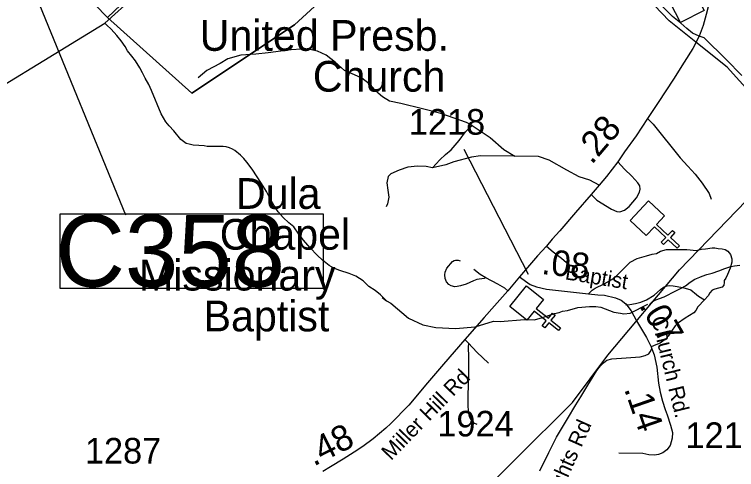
# Model space of a CAD drawing. Extents: x 1159738 to 1321356, y 736314 to 882035.
# Drawn here: x 1235163 to 1238685, y 782507 to 784727 of the extents above; entities that cross this region are included whole.
import ezdxf

# ---------------------------------------------------------------- set-up
doc = ezdxf.new("R2010")
doc.units = 0
for name, color, linetype in [('Exist Boundary Political City Limit New', 7, 'Continuous'), ('Exist Boundary Political City Limit New InsideOut', 7, 'Continuous'), ('Exist Cultural Church CELL', 7, 'Continuous'), ('Exist Cultural Church Label', 7, 'Continuous'), ('Exist Hydrographic Creek Single Shore', 7, 'Continuous'), ('Exist Hydrographic Misc Water Feature', 7, 'Continuous'), ('Exist Road Non-System Type 51', 7, 'Continuous'), ('Exist Road Secondary Mileage Hundredths English Label', 7, 'Continuous'), ('Exist Road Secondary Structure Culvert Number Label', 7, 'Continuous'), ('Exist Road Secondary Type 51 Attributed', 7, 'Continuous'), ('Exist Road Secondary Type 51 Label', 7, 'Continuous'), ('Exist Road Secondary Type 51 Number Label', 7, 'Continuous'), ('Map Preparation Boundary City Limit Buffer Line', 7, 'Continuous')]:
    doc.layers.add(name, color=color, linetype=linetype)

msp = doc.modelspace()

# ---------------------------------------------------------------- linework, layer by layer
at = {"layer": 'Exist Boundary Political City Limit New'}
msp.add_lwpolyline([(1235908.6, 784990.7), (1235616.7, 784712), (1236028.7, 784343.9), (1236528.6, 784676.3), (1236625.9, 784767)], dxfattribs=at)
at = {"layer": 'Exist Boundary Political City Limit New InsideOut'}
for points in [[(1236625.9, 784767), (1236528.6, 784676.3), (1236028.7, 784343.9), (1235616.7, 784712), (1235368.3, 784968.9)], [(1238834.2, 784254.6), (1238638.6, 784470.5), (1238486.9, 784592), (1238355.4, 784696.6), (1238284.5, 784770.9)], [(1238406.3, 783481.6), (1239011.6, 784107.6)], [(1238282.1, 780031.4), (1237588.5, 780057.1), (1237683, 780509.3), (1237035.5, 780603.8), (1237055.7, 780900.7), (1236408.5, 781173.9), (1236161.1, 781253.2), (1236773.7, 781728.3), (1237885.5, 782834.2), (1238056.3, 783065.6), (1238406.3, 783481.6)]]:
    msp.add_lwpolyline(points, dxfattribs=at)
at = {"layer": 'Exist Cultural Church CELL'}
for points in [[(1238363.1, 784782.7), (1238413.9, 784808.2), (1238379.9, 784876.3), (1238351.3, 784862), (1238344.1, 784876.3), (1238372.7, 784890.6), (1238345.9, 784944.4), (1238360.2, 784951.6), (1238387.1, 784897.8), (1238415.7, 784912.1), (1238422.8, 784897.8), (1238394.2, 784883.5), (1238428.3, 784815.4), (1238479.9, 784841.1), (1238527.5, 784745.9), (1238410.7, 784687.4)], [(1238333.8, 783744.4), (1238294.9, 783702.8), (1238350.4, 783650.7), (1238372.3, 783674), (1238383.9, 783663.1), (1238362, 783639.8), (1238405.9, 783598.6), (1238394.9, 783586.9), (1238351.1, 783628.1), (1238329.1, 783604.8), (1238317.5, 783615.7), (1238339.4, 783639), (1238283.9, 783691.2), (1238244.4, 783649.2), (1238166.8, 783722.1), (1238256.2, 783817.3)], [(1237743.1, 783337.4), (1237707.6, 783292.8), (1237767.1, 783245.3), (1237787.1, 783270.3), (1237799.5, 783260.3), (1237779.5, 783235.3), (1237826.5, 783197.7), (1237816.5, 783185.2), (1237769.5, 783222.8), (1237749.5, 783197.8), (1237737.1, 783207.8), (1237757.1, 783232.8), (1237697.6, 783280.3), (1237661.5, 783235.4), (1237578.4, 783301.9), (1237660, 783403.9)]]:
    msp.add_lwpolyline(points, close=True, dxfattribs=at)
at = {"layer": 'Exist Hydrographic Creek Single Shore'}
msp.add_lwpolyline([(1234810.9, 784200.3), (1235604, 784685), (1235893.9, 784946.9), (1236151.1, 785317.4), (1236249.4, 785507), (1236336.7, 785588.1), (1236348.5, 785613.1), (1236358.9, 785647.7), (1236373.4, 785707.4), (1236425.2, 785753.5), (1236528.4, 785819.4), (1236616.3, 785891.9), (1236666.8, 785986), (1236709.8, 786008.2), (1236732.6, 786038), (1236765.9, 786106.6), (1236770, 786276.1), (1236832.8, 786411.6), (1237006.1, 786609.9), (1237127.3, 786673), (1237217.9, 786744.1), (1237352.3, 786787.1)], dxfattribs=at)
at = {"layer": 'Exist Hydrographic Misc Water Feature'}
for points in [[(1236977.5, 783330.4), (1236948.3, 783359.2), (1236922.8, 783379.9), (1236891.2, 783400.7), (1236863.8, 783427.4), (1236828.2, 783450.4), (1236796.5, 783463.2), (1236750.7, 783478.5), (1236720.7, 783489.2), (1236698.8, 783501.8), (1236665.2, 783528.7), (1236639.5, 783553.5), (1236605.9, 783588.4), (1236572.3, 783625.3), (1236550.7, 783655.9), (1236525.3, 783690.6), (1236501.6, 783711.2), (1236474.1, 783735.9), (1236448.7, 783764.7), (1236427.6, 783797.2), (1236408.5, 783831.7), (1236393.2, 783864.2), (1236368.2, 783902.8), (1236322, 783972), (1236296.9, 784006.7), (1236281.4, 784025.2), (1236265.7, 784041.5), (1236238.3, 784064.3), (1236226.5, 784070.6), (1236212.6, 784076.9), (1236196.7, 784081.4), (1236180.9, 784083.8), (1236140.7, 784082.8), (1236102.8, 784083.8), (1236088.8, 784086.1), (1236062.9, 784088.8), (1236034.8, 784089.5), (1236015, 784094), (1236001.1, 784098.4), (1235975.5, 784117.1), (1235940.6, 784160), (1235917.2, 784184.7), (1235901.7, 784203), (1235878.8, 784241.7), (1235831.6, 784356.9), (1235818.4, 784385.3), (1235801.1, 784415.8), (1235787.8, 784442.1), (1235774.5, 784466.4), (1235753.4, 784501), (1235735.9, 784523.6), (1235714.6, 784550.1), (1235703.1, 784570.4), (1235683.8, 784598.9), (1235662.4, 784625.5), (1235635.3, 784656.2), (1235613.7, 784674.8), (1235604, 784685)], [(1238260.4, 783311.5), (1238272.7, 783325.2), (1238290.9, 783334.6), (1238331.3, 783349.7), (1238388, 783378.3), (1238412.2, 783389.6), (1238436.6, 783403), (1238458.8, 783420.5), (1238481.3, 783435.9), (1238505.5, 783445.3), (1238517.6, 783451), (1238539.8, 783458.4), (1238565.7, 783465.8), (1238598, 783477), (1238628.2, 783488.2), (1238656.4, 783497.5), (1238674.5, 783501), (1238700.5, 783504.4)], [(1236955.9, 783346.5), (1236977.5, 783330.4), (1236999.3, 783319.3), (1237085.4, 783245.4), (1237154.6, 783213.6), (1237218.2, 783200), (1237314.2, 783195.6), (1237410.5, 783202.8), (1237499.3, 783230.5), (1237531.3, 783229.9), (1237651.5, 783239), (1237699.5, 783237.2), (1237737.9, 783248.7), (1237796.4, 783268.9), (1237820.5, 783272.5), (1237836.7, 783280.4), (1237860.8, 783283.2), (1237911.2, 783297.8), (1237967.3, 783302.4), (1237999.4, 783301.8), (1238023.4, 783299.6), (1238086.8, 783275.3), (1238118.7, 783270.6), (1238134.5, 783266.2), (1238166.6, 783269.7), (1238251.9, 783313.1)]]:
    msp.add_lwpolyline(points, dxfattribs=at)
at = {"layer": 'Exist Road Non-System Type 51'}
for points in [[(1237395.9, 784186.3), (1237368.4, 784200.9), (1237242, 784244.9), (1237154.1, 784266.9), (1237047.9, 784292.6), (1236993.2, 784304.9), (1236958.5, 784325.1), (1236936.5, 784343.4), (1236892.5, 784389.2), (1236857.7, 784416.7), (1236821.1, 784433.2), (1236773.5, 784453.4), (1236729.5, 784493.7), (1236683.8, 784528.5), (1236641.6, 784548.7), (1236603.2, 784556), (1236562.9, 784557.8), (1236513.4, 784554.2), (1236462.2, 784548.7), (1236399.9, 784539.5), (1236341.3, 784534), (1236268, 784528.5), (1236204.5, 784510.2), (1236166.1, 784488.3), (1236102, 784453.4), (1236059.8, 784418.6)], [(1238249.9, 784219.2), (1238277.9, 784191.9), (1238409.5, 784028.4), (1238447.8, 783986.6)], [(1237201.7, 783979.2), (1237238.4, 784017.7), (1237265.8, 784043.3), (1237293.3, 784067.1), (1237331.8, 784113), (1237362.9, 784155.1), (1237395.9, 784186.3)], [(1237395.9, 784186.3), (1237483.8, 784127.6), (1237549.7, 784069), (1237602.8, 784036)], [(1237602.8, 784036), (1237436.2, 784037.8), (1237392.2, 784030.5), (1237306.1, 784008.5), (1237267.7, 783993.8), (1237201.7, 783979.2)], [(1238014.3, 783893.9), (1237969.1, 783918.7), (1237917.8, 783935.2), (1237857.4, 783968.2), (1237771.3, 784015.8), (1237718.2, 784034.2), (1237602.8, 784036)], [(1237201.7, 783979.2), (1237170.9, 783986), (1237128.7, 783987.9), (1237081.1, 783982.4), (1237039, 783967.7), (1236998.7, 783949.4), (1236985.9, 783936.5), (1236978.6, 783905.4), (1236984.1, 783870.6), (1236989.6, 783835.7), (1236982.2, 783802.8), (1236976.7, 783788.1)], [(1237976.3, 783849.6), (1238003.6, 783821.4), (1238074.7, 783776.9), (1238101, 783766.4), (1238114.9, 783765), (1238138.7, 783772.6), (1238160.7, 783790.3), (1238196.5, 783832.9), (1238212.3, 783860.6), (1238214.2, 783875.4), (1238213.7, 783890.7), (1238204.2, 783906.4), (1238174.1, 783938), (1238138.3, 783971.9), (1238105.6, 784008.5)], [(1238447.8, 783986.6), (1238482.4, 783948.9), (1238517.2, 783904.1), (1238552, 783854.4), (1238560.3, 783826.3)], [(1237757.7, 783597), (1237791.1, 783569.3), (1237831.3, 783538.7), (1237866.6, 783508.1), (1237898.1, 783491.9)], [(1237962.6, 783363.7), (1237980.3, 783381.4), (1237996, 783391.9), (1238040, 783413), (1238077.2, 783433.5), (1238097.3, 783450.7), (1238139.3, 783493.2), (1238165.9, 783518.8), (1238200.7, 783536.5), (1238245.1, 783549.9), (1238272.8, 783557), (1238294.3, 783561.8), (1238313.9, 783572.3), (1238343.5, 783580), (1238397.4, 783580.5), (1238442.8, 783580), (1238489.6, 783576.2), (1238513.7, 783582.4), (1238533.8, 783584.3), (1238566.3, 783588.6), (1238578.2, 783588.6), (1238594.9, 783584.8), (1238615, 783584.3), (1238628.8, 783580), (1238643.1, 783572.8), (1238656, 783555.6), (1238662.2, 783535.1), (1238662.2, 783518.4), (1238654.1, 783490.2), (1238640.8, 783458.1), (1238632.1, 783440.2), (1238624, 783429.7), (1238624.5, 783419.1), (1238622.6, 783406.2), (1238615.4, 783396.7), (1238596.8, 783391.4), (1238579.6, 783387.6), (1238565.8, 783381.4), (1238554.8, 783369.4), (1238545.7, 783353.7), (1238528, 783335.5)], [(1237462.8, 783442.2), (1237454.2, 783438.3), (1237418.4, 783433.6), (1237402.1, 783427.8), (1237365.8, 783412), (1237338.6, 783403.9), (1237322.9, 783399.6), (1237310.9, 783399.1), (1237293.7, 783403), (1237281.8, 783410.1), (1237270.8, 783422.6), (1237264.1, 783439.3), (1237261.7, 783456.5), (1237263.2, 783470.3), (1237272.7, 783489.9), (1237299, 783521.5), (1237307.1, 783526.3), (1237314.7, 783527.7), (1237327.2, 783527.7), (1237337.2, 783525.3)], [(1237462.8, 783442.2), (1237434.1, 783458.4), (1237403.1, 783483.3)], [(1237569, 783379.6), (1237554.5, 783392.5), (1237521, 783410.6), (1237462.8, 783442.2)], [(1238145.2, 783310), (1238164.8, 783312.9), (1238192.5, 783317.2), (1238218.8, 783323.9), (1238245.5, 783335.3), (1238283.3, 783357.8), (1238313.3, 783385.5), (1238331.4, 783397.8), (1238346.2, 783404), (1238359.6, 783405), (1238375.8, 783403), (1238422.1, 783394.4), (1238461.3, 783384.4), (1238489.5, 783360.5), (1238500, 783352.9), (1238528, 783335.5)], [(1238528, 783335.5), (1238496, 783300.6), (1238486, 783283.4), (1238476, 783272.2), (1238435, 783245.4), (1238397.2, 783219.1), (1238384.9, 783207.4), (1238367.7, 783181.5), (1238351, 783157.7), (1238338.1, 783143.3), (1238325.2, 783133.3), (1238312.3, 783124.2), (1238290.9, 783114.6), (1238268.9, 783105.1)], [(1237360, 783140.7), (1237377, 783123.6)], [(1237377, 783123.6), (1237375.3, 783101.6), (1237378.3, 783058.4), (1237377.4, 782975.8), (1237374.1, 782866.7), (1237374.1, 782823.9), (1237376.6, 782788.3), (1237381.3, 782766.1), (1237389.3, 782751.7), (1237396.9, 782740.3), (1237407.5, 782732.7), (1237418.5, 782728.8)], [(1237377, 783123.6), (1237418.9, 783079.5), (1237474.8, 783026.6)]]:
    msp.add_lwpolyline(points, dxfattribs=at)
at = {"layer": 'Exist Road Secondary Structure Culvert Number Label'}
msp.add_line((1234658.7, 786309.9), (1235705.5, 783749.2), dxfattribs=at)
msp.add_lwpolyline([(1235386.1, 783754.6), (1236669, 783754.6), (1236669, 783389.6), (1235386.1, 783389.6)], close=True, dxfattribs=at)
at = {"layer": 'Exist Road Secondary Type 51 Attributed'}
for points in [[(1238710.9, 785391.9), (1238637, 785180), (1238617, 785111.2), (1238610.1, 785072.7), (1238589, 784975.2), (1238575.8, 784901.3), (1238560.3, 784823.6), (1238536.8, 784726.7), (1238522, 784673.5), (1238501.7, 784621)], [(1238501.7, 784621), (1238470.3, 784636.9), (1238442.6, 784658.4), (1238412.8, 784684.8), (1238373.1, 784717.5), (1238313.9, 784776), (1238162.5, 784939), (1238125.7, 784977.7), (1238101.6, 785011.8), (1238098.4, 785039.6)], [(1238501.7, 784621), (1238472.1, 784561.7), (1238429.7, 784493.9), (1238377.2, 784411.9), (1238302.8, 784298.4), (1238249.9, 784219.2), (1238195.3, 784135.8), (1238139.1, 784056.8), (1238105.6, 784008.5), (1238051.1, 783937.1), (1238014.3, 783893.9), (1237976.3, 783849.6), (1237899.2, 783761.5), (1237822.7, 783671.8), (1237785.9, 783630.5), (1237757.7, 783597), (1237714.8, 783549.1), (1237626.4, 783446.8)], [(1238710.9, 784429.6), (1238634.7, 784507.6), (1238527.6, 784614), (1238501.7, 784621)], [(1237626.4, 783446.8), (1237569, 783379.6), (1237504.2, 783305.5), (1237453.9, 783249.4), (1237360, 783140.7), (1237256.4, 783021.4), (1237176.9, 782929.2), (1237086, 782821.8), (1236999.7, 782731.7), (1236975.2, 782708.4), (1236913, 782656.9), (1236861.8, 782620), (1236820.9, 782592.2), (1236766.3, 782557.9), (1236705.3, 782520.6), (1236667.2, 782496.9)], [(1237626.4, 783446.8), (1237677.9, 783409.7), (1237709.3, 783397.7), (1237758.3, 783386.3), (1237962.6, 783363.7), (1238008.4, 783359.2), (1238040.4, 783357.8)], [(1238040.4, 783357.8), (1238094.9, 783345.4), (1238121.7, 783333.9), (1238144.7, 783315.5), (1238170.7, 783281.8), (1238197.2, 783233.1)], [(1238197.2, 783233.1), (1238245, 783151.1), (1238268.9, 783105.1), (1238270.9, 783096.4)], [(1237724.9, 782501.4), (1237770.1, 782590.5), (1237806.8, 782664.4), (1237859.8, 782753.6), (1237901.8, 782823.1), (1237925.2, 782862.3), (1237960.2, 782918.6), (1237985.3, 782960.3), (1238002.8, 782990), (1238021.5, 783013.2), (1238035.3, 783027.4), (1238051.6, 783040.8), (1238076.2, 783047.9), (1238146.7, 783052.1), (1238215, 783056.6), (1238238.4, 783063.7), (1238256.3, 783072.1), (1238263.8, 783081.7), (1238270.9, 783096.4)], [(1238270.9, 783096.4), (1238283.7, 783067.2), (1238296.4, 783006.1), (1238304.7, 782928.8), (1238312.5, 782883.7), (1238323.3, 782840.7), (1238337, 782800), (1238345.7, 782774.4), (1238363.5, 782723.2), (1238373.2, 782687.5), (1238371, 782659.4), (1238361.6, 782624.5), (1238344.1, 782602.4), (1238325.2, 782587.8), (1238303.5, 782579.7), (1238284.6, 782576.9), (1238257.2, 782579.3), (1238228.4, 782584.5), (1238111.4, 782586.6)]]:
    msp.add_lwpolyline(points, dxfattribs=at)
at = {"layer": 'Exist Road Secondary Type 51 Number Label'}
msp.add_line((1237669.7, 783458.8), (1237356.7, 784067.9), dxfattribs=at)
at = {"layer": 'Map Preparation Boundary City Limit Buffer Line'}
msp.add_lwpolyline([(1235908.6, 784990.7), (1235616.7, 784712), (1236028.7, 784343.9), (1236528.6, 784676.3), (1236625.9, 784767)], dxfattribs=at)

# ---------------------------------------------------------------- texts
at = {"layer": 'Exist Cultural Church Label'}
for s, p in [('United Presb.', (1236067.2, 784550)), ('Church', (1236618.6, 784350.7)), ('Dula ', (1236243.4, 783778.8)), ('Chapel', (1236164.6, 783579.6)), ('Missionary ', (1235770.7, 783380.4)), ('Baptist', (1236085.8, 783181.2))]:
    msp.add_text(s, height=150, dxfattribs=at).set_placement(p)
at = {"layer": 'Exist Road Secondary Mileage Hundredths English Label'}
for s, rotation, p in [('.28', 49.609, (1237978.5, 783990.9)), ('.08', 353.6948, (1237730.4, 783461.4)), ('.07', 300.2159, (1238207.9, 783306.6)), ('.14', 289.1763, (1238135.4, 782900.5)), ('.48', 26.8105, (1236622.5, 782521.1))]:
    msp.add_text(s, height=125, rotation=rotation, dxfattribs=at).set_placement(p)
at = {"layer": 'Exist Road Secondary Structure Culvert Number Label'}
msp.add_text('C358', height=350, dxfattribs=at).set_placement((1235364, 783399.3))
at = {"layer": 'Exist Road Secondary Type 51 Label'}
for s, rotation, p in [('Baptist', 350.695, (1237845.6, 783435.4)), ('Church Rd.', 283.6702, (1238268.2, 783246)), ('Miller Hill Rd', 45.8097, (1236999.3, 782547.8)), ('Dulatown Heights Rd', 66.0398, (1237597.2, 781867.5))]:
    msp.add_text(s, height=75, rotation=rotation, dxfattribs=at).set_placement(p)
at = {"layer": 'Exist Road Secondary Type 51 Number Label'}
for s, p in [('1218', (1237086.8, 784140.8)), ('1924', (1237226, 782668.3)), ('1218', (1238435.6, 782612.1)), ('1287', (1235507.2, 782536.2))]:
    msp.add_text(s, height=125, dxfattribs=at).set_placement(p)

doc.saveas('drawing.dxf')
